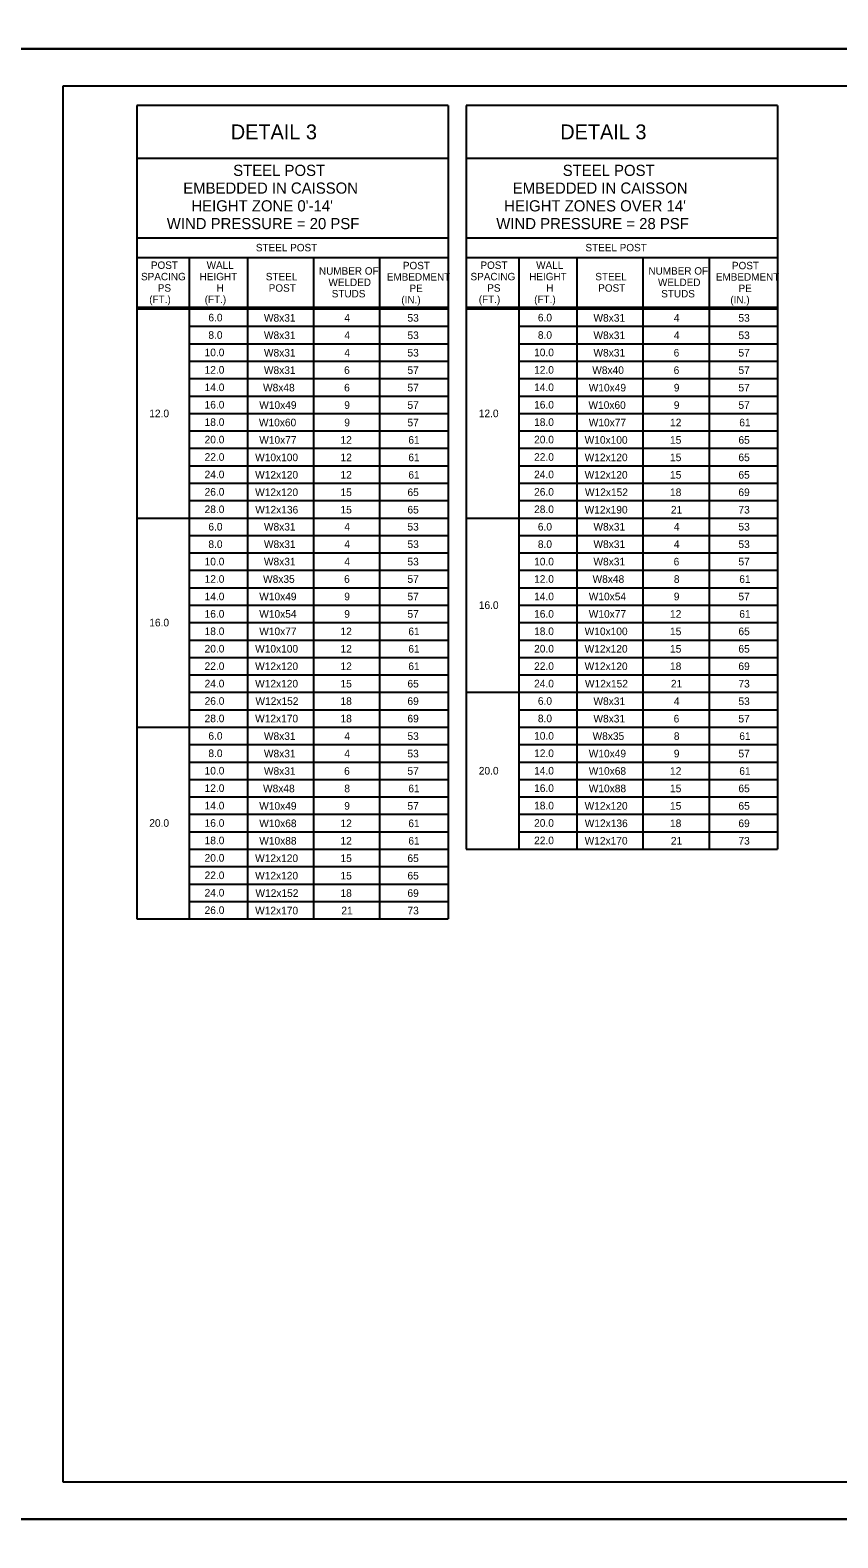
# Model space of a CAD drawing. Extents: x 3475 to 6558, y -3780 to 1166.
# Drawn here: x 4629 to 4955, y -2406 to -1797 of the extents above; entities that cross this region are included whole.
import ezdxf

# ---------------------------------------------------------------- set-up
doc = ezdxf.new("R2010")
doc.units = 0
for name, color, linetype in [('1', 7, 'Continuous'), ('2', 7, 'Continuous'), ('PLT-BNDY', 7, 'Continuous')]:
    doc.layers.add(name, color=color, linetype=linetype)

msp = doc.modelspace()

# ---------------------------------------------------------------- linework, layer by layer
at = {"layer": '1'}
for p, q in [((4672.07, -1827.3), (4672.07, -2155.79)), ((4797.75, -1827.3), (4672.07, -1827.3)), ((4797.75, -1827.3), (4797.75, -2155.79)), ((4805.09, -1827.3), (4805.09, -2127.63)), ((4930.77, -1827.3), (4805.09, -1827.3)), ((4930.77, -1827.3), (4930.77, -2127.63)), ((4797.75, -1848.64), (4672.07, -1848.64)), ((4930.77, -1848.64), (4805.09, -1848.64)), ((4672.07, -1880.64), (4797.75, -1880.64)), ((4805.09, -1880.64), (4930.77, -1880.64)), ((4672.07, -1888.64), (4740.07, -1888.64)), ((4672.07, -1888.64), (4797.75, -1888.64)), ((4693.4, -2155.79), (4693.4, -1888.64)), ((4716.74, -1888.64), (4716.74, -2155.79)), ((4743.4, -1888.64), (4743.4, -2155.79)), ((4770.07, -1888.64), (4770.07, -2155.79)), ((4805.09, -1888.64), (4873.09, -1888.64)), ((4805.09, -1888.64), (4930.77, -1888.64)), ((4826.42, -2127.63), (4826.42, -1888.64)), ((4849.76, -1888.64), (4849.76, -2127.63)), ((4876.42, -1888.64), (4876.42, -2127.63)), ((4903.09, -1888.64), (4903.09, -2127.63)), ((4672.07, -1908.64), (4797.75, -1908.64)), ((4672.07, -1909.39), (4797.75, -1909.39)), ((4805.09, -1908.64), (4930.77, -1908.64)), ((4805.09, -1909.39), (4930.77, -1909.39)), ((4693.4, -1916.43), (4797.75, -1916.43)), ((4826.42, -1916.43), (4930.77, -1916.43)), ((4693.4, -1923.47), (4797.75, -1923.47)), ((4826.42, -1923.47), (4930.77, -1923.47)), ((4693.4, -1930.51), (4797.75, -1930.51)), ((4826.42, -1930.51), (4930.77, -1930.51)), ((4693.4, -1937.55), (4797.75, -1937.55)), ((4826.42, -1937.55), (4930.77, -1937.55)), ((4693.4, -1944.59), (4797.75, -1944.59)), ((4826.42, -1944.59), (4930.77, -1944.59)), ((4693.4, -1951.63), (4797.75, -1951.63)), ((4826.42, -1951.63), (4930.77, -1951.63)), ((4693.4, -1958.67), (4797.75, -1958.67)), ((4826.42, -1958.67), (4930.77, -1958.67)), ((4693.4, -1965.71), (4797.75, -1965.71)), ((4826.42, -1965.71), (4930.77, -1965.71)), ((4693.4, -1972.75), (4797.75, -1972.75)), ((4826.42, -1972.75), (4930.77, -1972.75)), ((4693.4, -1979.79), (4797.75, -1979.79)), ((4826.42, -1979.79), (4930.77, -1979.79)), ((4693.4, -1986.83), (4797.75, -1986.83)), ((4826.42, -1986.83), (4930.77, -1986.83)), ((4672.07, -1993.87), (4797.75, -1993.87)), ((4805.09, -1993.87), (4930.77, -1993.87)), ((4693.4, -2000.91), (4797.75, -2000.91)), ((4826.42, -2000.91), (4930.77, -2000.91)), ((4693.4, -2007.95), (4797.75, -2007.95)), ((4826.42, -2007.95), (4930.77, -2007.95)), ((4693.4, -2014.99), (4797.75, -2014.99)), ((4826.42, -2014.99), (4930.77, -2014.99)), ((4693.4, -2022.03), (4797.75, -2022.03)), ((4826.42, -2022.03), (4930.77, -2022.03)), ((4693.4, -2029.07), (4797.75, -2029.07)), ((4826.42, -2029.07), (4930.77, -2029.07)), ((4693.4, -2036.11), (4797.75, -2036.11)), ((4826.42, -2036.11), (4930.77, -2036.11)), ((4693.4, -2043.15), (4797.75, -2043.15)), ((4826.42, -2043.15), (4930.77, -2043.15)), ((4693.4, -2050.19), (4797.75, -2050.19)), ((4826.42, -2050.19), (4930.77, -2050.19)), ((4693.4, -2057.23), (4797.75, -2057.23)), ((4826.42, -2057.23), (4930.77, -2057.23)), ((4693.4, -2064.27), (4797.75, -2064.27)), ((4805.09, -2064.27), (4930.77, -2064.27)), ((4693.4, -2071.31), (4797.75, -2071.31)), ((4826.42, -2071.31), (4930.77, -2071.31)), ((4672.07, -2078.35), (4797.75, -2078.35)), ((4826.42, -2078.35), (4930.77, -2078.35)), ((4693.4, -2085.39), (4797.75, -2085.39)), ((4826.42, -2085.39), (4930.77, -2085.39)), ((4693.4, -2092.43), (4797.75, -2092.43)), ((4826.42, -2092.43), (4930.77, -2092.43)), ((4693.4, -2099.47), (4797.75, -2099.47)), ((4826.42, -2099.47), (4930.77, -2099.47)), ((4693.4, -2106.51), (4797.75, -2106.51)), ((4826.42, -2106.51), (4930.77, -2106.51)), ((4693.4, -2113.55), (4797.75, -2113.55)), ((4826.42, -2113.55), (4930.77, -2113.55)), ((4693.4, -2120.59), (4797.75, -2120.59)), ((4826.42, -2120.59), (4930.77, -2120.59)), ((4693.4, -2127.63), (4797.75, -2127.63)), ((4805.09, -2127.63), (4930.77, -2127.63)), ((4693.4, -2134.67), (4797.75, -2134.67)), ((4693.4, -2141.71), (4797.75, -2141.71)), ((4693.4, -2148.75), (4797.75, -2148.75)), ((4672.07, -2155.79), (4797.75, -2155.79))]:
    msp.add_line(p, q, dxfattribs=at)
at = {"layer": '2'}
for p, q in [((4642.34, -2383.31), (4642.34, -1819.31)), ((4642.34, -1819.31), (5428.34, -1819.31)), ((5428.34, -2383.31), (4642.34, -2383.31))]:
    msp.add_line(p, q, dxfattribs=at)
at = {"layer": 'PLT-BNDY'}
for points in [[(4602.34, -1210.31), (5443.34, -1210.31), (5443.34, -1804.31), (4602.34, -1804.31)], [(4602.34, -1804.31), (5443.34, -1804.31), (5443.34, -2398.31), (4602.34, -2398.31)], [(4602.34, -2398.31), (5443.34, -2398.31), (5443.34, -2992.31), (4602.34, -2992.31)]]:
    msp.add_lwpolyline(points, close=True, dxfattribs=at)

# ---------------------------------------------------------------- texts
at = {"layer": '1'}
for s, height, p in [('DETAIL 3', 6, (4710.04, -1840.89)), ('DETAIL 3', 6, (4843.05, -1840.89)), ('STEEL POST', 4.5, (4711, -1855.69)), ('STEEL POST', 4.5, (4844.02, -1855.69)), ('EMBEDDED IN CAISSON', 4.5001, (4690.84, -1862.85)), ('EMBEDDED IN CAISSON', 4.5001, (4823.86, -1862.85)), ("HEIGHT ZONE 0'-14'", 4.5001, (4694.13, -1870.02)), ("HEIGHT ZONES OVER 14'", 4.5001, (4820.4, -1870.02)), ('WIND PRESSURE = 20 PSF', 4.5001, (4684.19, -1877.19)), ('WIND PRESSURE = 28 PSF', 4.5001, (4817.21, -1877.19)), ('STEEL POST', 3, (4720.18, -1886.14)), ('STEEL POST', 3, (4853.2, -1886.14)), ('POST', 3, (4677.79, -1893.24)), ('WALL', 3, (4700.29, -1893.24)), ('NUMBER OF', 3, (4745.63, -1895.56)), ('POST', 3, (4779.51, -1893.39)), ('POST', 3, (4810.81, -1893.24)), ('WALL', 3, (4833.31, -1893.24)), ('NUMBER OF', 3, (4878.64, -1895.56)), ('POST', 3, (4912.34, -1893.39)), ('SPACING', 3, (4673.8, -1897.84)), ('PS', 3, (4680.56, -1902.44)), ('HEIGHT', 3, (4697.46, -1897.84)), ('H', 3, (4704.34, -1902.44)), ('STEEL', 3, (4724.17, -1897.86)), ('POST', 3, (4725.35, -1902.46)), ('WELDED', 3, (4749.47, -1900.16)), ('EMBEDMENT', 3, (4773.01, -1897.99)), ('PE', 3, (4782.17, -1902.59)), ('SPACING', 3, (4806.81, -1897.84)), ('PS', 3, (4813.58, -1902.44)), ('HEIGHT', 3, (4830.48, -1897.84)), ('H', 3, (4837.36, -1902.44)), ('STEEL', 3, (4857.19, -1897.86)), ('POST', 3, (4858.37, -1902.46)), ('WELDED', 3, (4882.48, -1900.16)), ('EMBEDMENT', 3, (4905.84, -1897.99)), ('PE', 3, (4915, -1902.59)), ('(FT.)', 3, (4677.12, -1907.04)), ('(FT.)', 3, (4699.49, -1907.04)), ('STUDS', 3, (4750.78, -1904.76)), ('(IN.)', 3, (4778.87, -1907.19)), ('(FT.)', 3, (4810.14, -1907.04)), ('(FT.)', 3, (4832.51, -1907.04)), ('STUDS', 3, (4883.79, -1904.76)), ('(IN.)', 3, (4911.69, -1907.19)), ('6.0', 3.07, (4700.99, -1914.44)), ('W8x31', 3.07, (4723.41, -1914.55)), ('4', 3.07, (4755.87, -1914.55)), ('53', 3.07, (4781.36, -1914.55)), ('6.0', 3.07, (4834, -1914.44)), ('W8x31', 3.07, (4856.43, -1914.56)), ('4', 3.07, (4888.89, -1914.56)), ('53', 3.07, (4914.96, -1914.56)), ('8.0', 3.07, (4700.99, -1921.48)), ('W8x31', 3.07, (4723.41, -1921.59)), ('4', 3.07, (4755.87, -1921.59)), ('53', 3.07, (4781.36, -1921.59)), ('8.0', 3.07, (4834, -1921.48)), ('W8x31', 3.07, (4856.43, -1921.6)), ('4', 3.07, (4888.89, -1921.6)), ('53', 3.07, (4914.96, -1921.6)), ('10.0', 3.07, (4699.46, -1928.52)), ('W8x31', 3.07, (4723.41, -1928.64)), ('4', 3.07, (4755.87, -1928.64)), ('53', 3.07, (4781.36, -1928.64)), ('10.0', 3.07, (4832.48, -1928.52)), ('W8x31', 3.07, (4856.43, -1928.65)), ('6', 3.07, (4888.8, -1928.65)), ('57', 3.07, (4914.96, -1928.65)), ('12.0', 3.07, (4699.46, -1935.56)), ('W8x31', 3.07, (4723.41, -1935.68)), ('6', 3.07, (4755.78, -1935.68)), ('57', 3.07, (4781.36, -1935.68)), ('12.0', 3.07, (4832.48, -1935.56)), ('W8x40', 3.07, (4855.95, -1935.69)), ('6', 3.07, (4888.8, -1935.69)), ('57', 3.07, (4914.96, -1935.69)), ('14.0', 3.07, (4699.46, -1942.6)), ('W8x48', 3.07, (4723.06, -1942.73)), ('6', 3.07, (4755.78, -1942.73)), ('57', 3.07, (4781.36, -1942.73)), ('14.0', 3.07, (4832.48, -1942.6)), ('W10x49', 3.07, (4854.53, -1942.74)), ('9', 3.07, (4888.87, -1942.74)), ('57', 3.07, (4914.96, -1942.74)), ('16.0', 3.07, (4699.46, -1949.64)), ('W10x49', 3.07, (4721.51, -1949.77)), ('9', 3.07, (4755.85, -1949.77)), ('57', 3.07, (4781.36, -1949.77)), ('16.0', 3.07, (4832.48, -1949.64)), ('W10x60', 3.07, (4854.41, -1949.78)), ('9', 3.07, (4888.87, -1949.78)), ('57', 3.07, (4914.96, -1949.78)), ('12.0', 3.07, (4677.13, -1953.16)), ('18.0', 3.07, (4699.46, -1956.68)), ('W10x60', 3.07, (4721.39, -1956.82)), ('9', 3.07, (4755.85, -1956.82)), ('57', 3.07, (4781.36, -1956.82)), ('12.0', 3.07, (4810.15, -1953.16)), ('18.0', 3.07, (4832.48, -1956.68)), ('W10x77', 3.07, (4854.54, -1956.83)), ('12', 3.07, (4887.35, -1956.83)), ('61', 3.07, (4915.31, -1956.83)), ('20.0', 3.07, (4699.46, -1963.72)), ('W10x77', 3.07, (4721.52, -1963.86)), ('12', 3.07, (4754.33, -1963.86)), ('61', 3.07, (4781.71, -1963.86)), ('20.0', 3.07, (4832.48, -1963.72)), ('W10x100', 3.07, (4852.88, -1963.87)), ('15', 3.07, (4887.35, -1963.87)), ('65', 3.07, (4914.96, -1963.87)), ('22.0', 3.07, (4699.46, -1970.76)), ('W10x100', 3.07, (4719.86, -1970.91)), ('12', 3.07, (4754.33, -1970.91)), ('61', 3.07, (4781.71, -1970.91)), ('22.0', 3.07, (4832.48, -1970.76)), ('W12x120', 3.07, (4852.88, -1970.91)), ('15', 3.07, (4887.35, -1970.91)), ('65', 3.07, (4914.96, -1970.91)), ('24.0', 3.07, (4699.46, -1977.8)), ('W12x120', 3.07, (4719.86, -1977.95)), ('12', 3.07, (4754.33, -1977.95)), ('61', 3.07, (4781.71, -1977.95)), ('24.0', 3.07, (4832.48, -1977.8)), ('W12x120', 3.07, (4852.88, -1977.96)), ('15', 3.07, (4887.35, -1977.96)), ('65', 3.07, (4914.96, -1977.96)), ('26.0', 3.07, (4699.46, -1984.84)), ('W12x120', 3.07, (4719.86, -1985)), ('15', 3.07, (4754.33, -1985)), ('65', 3.07, (4781.36, -1985)), ('26.0', 3.07, (4832.48, -1984.84)), ('W12x152', 3.07, (4853.01, -1985)), ('18', 3.07, (4887.35, -1985)), ('69', 3.07, (4914.95, -1985)), ('28.0', 3.07, (4699.46, -1991.88)), ('W12x136', 3.07, (4719.91, -1992.04)), ('15', 3.07, (4754.33, -1992.04)), ('65', 3.07, (4781.36, -1992.04)), ('28.0', 3.07, (4832.48, -1991.88)), ('W12x190', 3.07, (4852.88, -1992.05)), ('21', 3.07, (4887.7, -1992.05)), ('73', 3.07, (4914.96, -1992.05)), ('6.0', 3.07, (4700.99, -1998.92)), ('W8x31', 3.07, (4723.41, -1998.92)), ('4', 3.07, (4755.87, -1998.92)), ('53', 3.07, (4781.36, -1998.92)), ('6.0', 3.07, (4834, -1998.92)), ('W8x31', 3.07, (4856.43, -1998.92)), ('4', 3.07, (4888.89, -1998.92)), ('53', 3.07, (4914.96, -1998.92)), ('8.0', 3.07, (4700.99, -2005.96)), ('W8x31', 3.07, (4723.41, -2005.97)), ('4', 3.07, (4755.87, -2005.97)), ('53', 3.07, (4781.36, -2005.97)), ('8.0', 3.07, (4834, -2005.96)), ('W8x31', 3.07, (4856.43, -2005.97)), ('4', 3.07, (4888.89, -2005.97)), ('53', 3.07, (4914.96, -2005.97)), ('10.0', 3.07, (4699.46, -2013)), ('W8x31', 3.07, (4723.41, -2013.01)), ('4', 3.07, (4755.87, -2013.01)), ('53', 3.07, (4781.36, -2013.01)), ('10.0', 3.07, (4832.48, -2013)), ('W8x31', 3.07, (4856.43, -2013.01)), ('6', 3.07, (4888.8, -2013.01)), ('57', 3.07, (4914.96, -2013.01)), ('12.0', 3.07, (4699.46, -2020.04)), ('W8x35', 3.07, (4723.06, -2020.06)), ('6', 3.07, (4755.78, -2020.06)), ('57', 3.07, (4781.36, -2020.06)), ('12.0', 3.07, (4832.48, -2020.04)), ('W8x48', 3.07, (4856.08, -2020.06)), ('8', 3.07, (4888.89, -2020.06)), ('61', 3.07, (4915.31, -2020.06)), ('14.0', 3.07, (4699.46, -2027.08)), ('W10x49', 3.07, (4721.51, -2027.1)), ('9', 3.07, (4755.85, -2027.1)), ('57', 3.07, (4781.36, -2027.1)), ('16.0', 3.07, (4810.15, -2030.6)), ('14.0', 3.07, (4832.48, -2027.08)), ('W10x54', 3.07, (4854.54, -2027.1)), ('9', 3.07, (4888.87, -2027.1)), ('57', 3.07, (4914.96, -2027.1)), ('16.0', 3.07, (4699.46, -2034.12)), ('W10x54', 3.07, (4721.52, -2034.15)), ('9', 3.07, (4755.85, -2034.15)), ('57', 3.07, (4781.36, -2034.15)), ('16.0', 3.07, (4832.48, -2034.12)), ('W10x77', 3.07, (4854.54, -2034.15)), ('12', 3.07, (4887.35, -2034.15)), ('61', 3.07, (4915.31, -2034.15)), ('16.0', 3.07, (4677.13, -2037.64)), ('18.0', 3.07, (4699.46, -2041.16)), ('W10x77', 3.07, (4721.52, -2041.19)), ('12', 3.07, (4754.33, -2041.19)), ('61', 3.07, (4781.71, -2041.19)), ('18.0', 3.07, (4832.48, -2041.16)), ('W10x100', 3.07, (4852.88, -2041.19)), ('15', 3.07, (4887.35, -2041.19)), ('65', 3.07, (4914.96, -2041.19)), ('20.0', 3.07, (4699.46, -2048.2)), ('W10x100', 3.07, (4719.86, -2048.24)), ('12', 3.07, (4754.33, -2048.24)), ('61', 3.07, (4781.71, -2048.24)), ('20.0', 3.07, (4832.48, -2048.2)), ('W12x120', 3.07, (4852.88, -2048.24)), ('15', 3.07, (4887.35, -2048.24)), ('65', 3.07, (4914.96, -2048.24)), ('22.0', 3.07, (4699.46, -2055.24)), ('W12x120', 3.07, (4719.86, -2055.28)), ('12', 3.07, (4754.33, -2055.28)), ('61', 3.07, (4781.71, -2055.28)), ('22.0', 3.07, (4832.48, -2055.24)), ('W12x120', 3.07, (4852.88, -2055.28)), ('18', 3.07, (4887.35, -2055.28)), ('69', 3.07, (4914.95, -2055.28)), ('24.0', 3.07, (4699.46, -2062.28)), ('W12x120', 3.07, (4719.86, -2062.32)), ('15', 3.07, (4754.33, -2062.32)), ('65', 3.07, (4781.36, -2062.32)), ('24.0', 3.07, (4832.48, -2062.28)), ('W12x152', 3.07, (4853.01, -2062.32)), ('21', 3.07, (4887.7, -2062.32)), ('73', 3.07, (4914.96, -2062.32)), ('26.0', 3.07, (4699.46, -2069.32)), ('W12x152', 3.07, (4719.99, -2069.37)), ('18', 3.07, (4754.33, -2069.37)), ('69', 3.07, (4781.35, -2069.37)), ('6.0', 3.07, (4834, -2069.32)), ('W8x31', 3.07, (4856.43, -2069.41)), ('4', 3.07, (4888.89, -2069.41)), ('53', 3.07, (4914.96, -2069.41)), ('28.0', 3.07, (4699.46, -2076.36)), ('W12x170', 3.07, (4719.86, -2076.41)), ('18', 3.07, (4754.33, -2076.41)), ('69', 3.07, (4781.35, -2076.41)), ('8.0', 3.07, (4834, -2076.36)), ('W8x31', 3.07, (4856.43, -2076.45)), ('6', 3.07, (4888.8, -2076.45)), ('57', 3.07, (4914.96, -2076.45)), ('6.0', 3.07, (4700.99, -2083.4)), ('W8x31', 3.07, (4723.41, -2083.51)), ('4', 3.07, (4755.87, -2083.51)), ('53', 3.07, (4781.36, -2083.51)), ('10.0', 3.07, (4832.48, -2083.4)), ('W8x35', 3.07, (4856.08, -2083.5)), ('8', 3.07, (4888.89, -2083.5)), ('61', 3.07, (4915.31, -2083.5)), ('8.0', 3.07, (4700.99, -2090.44)), ('W8x31', 3.07, (4723.41, -2090.56)), ('4', 3.07, (4755.87, -2090.56)), ('53', 3.07, (4781.36, -2090.56)), ('12.0', 3.07, (4832.48, -2090.44)), ('W10x49', 3.07, (4854.53, -2090.54)), ('9', 3.07, (4888.87, -2090.54)), ('57', 3.07, (4914.96, -2090.54)), ('10.0', 3.07, (4699.46, -2097.48)), ('W8x31', 3.07, (4723.41, -2097.6)), ('6', 3.07, (4755.78, -2097.6)), ('57', 3.07, (4781.36, -2097.6)), ('20.0', 3.07, (4810.15, -2097.48)), ('14.0', 3.07, (4832.48, -2097.48)), ('W10x68', 3.07, (4854.54, -2097.59)), ('12', 3.07, (4887.35, -2097.59)), ('61', 3.07, (4915.31, -2097.59)), ('12.0', 3.07, (4699.46, -2104.52)), ('W8x48', 3.07, (4723.06, -2104.65)), ('8', 3.07, (4755.87, -2104.65)), ('61', 3.07, (4781.71, -2104.65)), ('16.0', 3.07, (4832.48, -2104.52)), ('W10x88', 3.07, (4854.54, -2104.63)), ('15', 3.07, (4887.35, -2104.63)), ('65', 3.07, (4914.96, -2104.63)), ('14.0', 3.07, (4699.46, -2111.56)), ('W10x49', 3.07, (4721.51, -2111.69)), ('9', 3.07, (4755.85, -2111.69)), ('57', 3.07, (4781.36, -2111.69)), ('18.0', 3.07, (4832.48, -2111.56)), ('W12x120', 3.07, (4852.88, -2111.68)), ('15', 3.07, (4887.35, -2111.68)), ('65', 3.07, (4914.96, -2111.68)), ('20.0', 3.07, (4677.13, -2118.6)), ('16.0', 3.07, (4699.46, -2118.6)), ('W10x68', 3.07, (4721.52, -2118.73)), ('12', 3.07, (4754.33, -2118.73)), ('61', 3.07, (4781.71, -2118.73)), ('20.0', 3.07, (4832.48, -2118.6)), ('W12x136', 3.07, (4852.92, -2118.72)), ('18', 3.07, (4887.35, -2118.72)), ('69', 3.07, (4914.95, -2118.72)), ('18.0', 3.07, (4699.46, -2125.64)), ('W10x88', 3.07, (4721.52, -2125.78)), ('12', 3.07, (4754.33, -2125.78)), ('61', 3.07, (4781.71, -2125.78)), ('22.0', 3.07, (4832.48, -2125.64)), ('W12x170', 3.07, (4852.88, -2125.77)), ('21', 3.07, (4887.7, -2125.77)), ('73', 3.07, (4914.96, -2125.77)), ('20.0', 3.07, (4699.46, -2132.68)), ('W12x120', 3.07, (4719.86, -2132.82)), ('15', 3.07, (4754.33, -2132.82)), ('65', 3.07, (4781.36, -2132.82)), ('22.0', 3.07, (4699.46, -2139.72)), ('W12x120', 3.07, (4719.86, -2139.87)), ('15', 3.07, (4754.33, -2139.87)), ('65', 3.07, (4781.36, -2139.87)), ('24.0', 3.07, (4699.46, -2146.76)), ('W12x152', 3.07, (4719.99, -2146.91)), ('18', 3.07, (4754.33, -2146.91)), ('69', 3.07, (4781.35, -2146.91)), ('26.0', 3.07, (4699.46, -2153.8)), ('W12x170', 3.07, (4719.86, -2153.96)), ('21', 3.07, (4754.68, -2153.96)), ('73', 3.07, (4781.36, -2153.96))]:
    msp.add_text(s, height=height, dxfattribs=at).set_placement(p)

doc.saveas('drawing.dxf')
